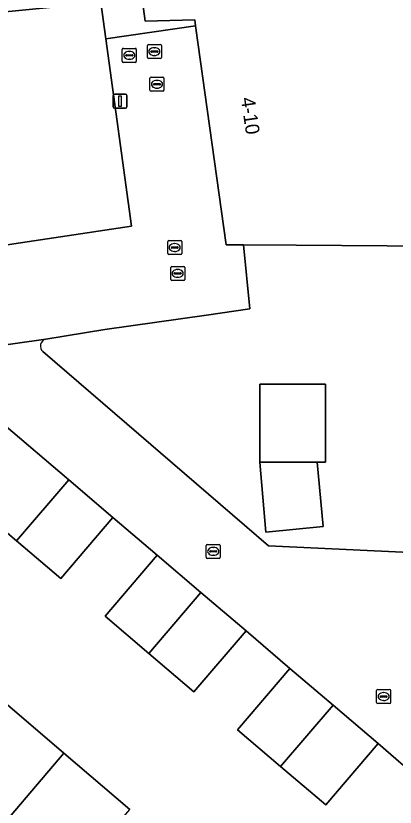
# Model space of a CAD drawing. Extents: x 162073 to 163043, y 381818 to 382561.
# Drawn here: x 162160.5 to 162187.6, y 382154 to 382210.6 of the extents above; entities that cross this region are included whole.
import ezdxf

# ---------------------------------------------------------------- set-up
doc = ezdxf.new("R2010")
doc.units = 0
for name, color, linetype in [('IMGEO_Brandkraan', 7, 'Continuous'), ('IMGEO_Erf', 7, 'Continuous'), ('IMGEO_Hek', 7, 'Continuous'), ('IMGEO_Kolk', 7, 'Continuous'), ('IMGEO_Lichtmast', 7, 'Continuous'), ('IMGEO_Muur', 7, 'Continuous'), ('IMGEO_Pand', 7, 'Continuous'), ('IMGEO_Pand_nummerreeks', 7, 'Continuous'), ('IMGEO_Rijbaan_lokaal_open', 7, 'Continuous'), ('IMGEO_Rioolput', 7, 'Continuous')]:
    doc.layers.add(name, color=color, linetype=linetype)

msp = doc.modelspace()

# ---------------------------------------------------------------- linework, layer by layer
at = {"layer": 'IMGEO_Brandkraan'}
for p, q in [((162168.14, 382207.377), (162168.14, 382208.229)), ((162168.215, 382208.303), (162169.067, 382208.303)), ((162168.628, 382208.083), (162168.653, 382208.083)), ((162169.141, 382208.229), (162169.141, 382207.377)), ((162169.067, 382207.303), (162168.215, 382207.303)), ((162168.399, 382207.797), (162168.399, 382207.809)), ((162168.837, 382207.76), (162168.439, 382207.76)), ((162168.442, 382207.846), (162168.84, 382207.846)), ((162168.651, 382207.523), (162168.626, 382207.523)), ((162168.883, 382207.809), (162168.883, 382207.797))]:
    msp.add_line(p, q, dxfattribs=at)
for points in [[(162168.14, 382207.377), (162168.14, 382208.229)], [(162168.215, 382208.303), (162169.067, 382208.303)], [(162169.141, 382208.229), (162169.141, 382207.377)], [(162169.067, 382207.303), (162168.215, 382207.303)]]:
    msp.add_lwpolyline(points, dxfattribs=at)
for centre, radius, start, end in [((162168.217, 382208.227), 0.0765, 91.552, 178.448), ((162168.217, 382208.227), 0.0765, 91.552, 178.448), ((162169.065, 382208.227), 0.0765, 1.552, 88.448), ((162169.065, 382208.227), 0.0765, 1.552, 88.448), ((162168.217, 382207.379), 0.0765, 181.552, 268.448), ((162168.217, 382207.379), 0.0765, 181.552, 268.448), ((162168.439, 382207.806), 0.0403, 85.8775, 175.7526), ((162168.436, 382207.796), 0.0366, 178.938, 274.7102), ((162168.84, 382207.803), 0.043, 264.8664, 352.4533), ((162168.844, 382207.808), 0.0386, 1.7309, 96.639), ((162169.065, 382207.379), 0.0765, 271.552, 358.448), ((162169.065, 382207.379), 0.0765, 271.552, 358.448)]:
    msp.add_arc(centre, radius, start, end, dxfattribs=at)
for centre, major_axis, ratio, start_param, end_param in [((162168.627, 382207.803), (-0.387, 0.002), 0.722429, 4.712389, 7.853982), ((162168.652, 382207.803), (-0.39, 0.002), 0.717154, 1.570796, 4.712389)]:
    msp.add_ellipse(centre, major_axis=major_axis, ratio=ratio, start_param=start_param, end_param=end_param, dxfattribs=at)
at = {"layer": 'IMGEO_Erf'}
for points in [[(162126.683, 382186.968), (162128.881, 382185.102), (162132.693, 382181.866), (162140.891, 382191.523), (162141.005, 382191.386), (162145.209, 382192.025), (162152.119, 382193.077), (162145.047, 382199.73), (162140.732, 382209.049), (162166.602, 382211.58), (162166.957, 382208.995), (162173.38, 382209.915), (162173.321, 382210.336), (162169.782, 382210.255), (162169.102, 382215.209), (162168.694, 382218.18), (162193.106, 382218.492)], [(162193.564, 382194.136), (162180.563, 382194.226), (162176.809, 382194.252), (162177.26, 382189.681), (162174.154, 382189.235), (162166.9, 382188.192), (162162.67, 382187.505)], [(162162.455, 382186.62), (162178.585, 382172.739), (162191.175, 382172.134)], [(162189.483, 382155.926), (162186.41, 382158.592), (162182.668, 382154.204), (162179.453, 382156.946), (162176.369, 382159.575), (162180.111, 382163.963), (162176.982, 382166.646), (162173.259, 382162.281), (162170.035, 382165.03), (162166.908, 382167.697), (162170.63, 382172.062), (162167.475, 382174.759), (162163.746, 382170.385), (162160.587, 382173.079), (162155.951, 382177.032)], [(162159.241, 382161.935), (162163.964, 382157.908), (162168.686, 382153.881)]]:
    msp.add_lwpolyline(points, dxfattribs=at)
msp.add_lwpolyline([(162182.647, 382184.279), (162182.647, 382178.706), (162182.054, 382178.706), (162182.496, 382174.108), (162178.395, 382173.714), (162177.961, 382178.706), (162177.961, 382184.279)], close=True, dxfattribs=at)
msp.add_arc((162162.812, 382187.002), 0.523, 105.7732, 226.9173, dxfattribs=at)
at = {"layer": 'IMGEO_Hek'}
msp.add_lwpolyline([(162166.9, 382188.192), (162174.154, 382189.235)], dxfattribs=at)
at = {"layer": 'IMGEO_Kolk'}
for p, q in [((162170.117, 382205.31), (162170.117, 382206.162)), ((162170.192, 382206.236), (162171.044, 382206.236)), ((162171.118, 382206.162), (162171.118, 382205.31)), ((162170.376, 382205.73), (162170.376, 382205.742)), ((162170.814, 382205.693), (162170.416, 382205.693)), ((162170.419, 382205.779), (162170.817, 382205.779)), ((162170.605, 382206.016), (162170.63, 382206.016)), ((162170.86, 382205.742), (162170.86, 382205.73)), ((162171.044, 382205.236), (162170.192, 382205.236)), ((162170.628, 382205.456), (162170.603, 382205.456)), ((162171.383, 382193.633), (162171.383, 382194.485)), ((162171.458, 382194.559), (162172.31, 382194.559)), ((162171.871, 382194.339), (162171.896, 382194.339)), ((162172.384, 382194.485), (162172.384, 382193.633)), ((162171.642, 382194.053), (162171.642, 382194.065)), ((162172.08, 382194.016), (162171.682, 382194.016)), ((162171.685, 382194.102), (162172.083, 382194.102)), ((162171.894, 382193.779), (162171.869, 382193.779)), ((162172.126, 382194.065), (162172.126, 382194.053)), ((162172.31, 382193.559), (162171.458, 382193.559)), ((162174.211, 382172.834), (162175.063, 382172.834)), ((162174.136, 382171.908), (162174.136, 382172.76)), ((162174.395, 382172.328), (162174.395, 382172.34)), ((162174.833, 382172.291), (162174.435, 382172.291)), ((162174.438, 382172.377), (162174.836, 382172.377)), ((162174.624, 382172.614), (162174.649, 382172.614)), ((162174.879, 382172.34), (162174.879, 382172.328)), ((162175.137, 382172.76), (162175.137, 382171.908)), ((162175.063, 382171.834), (162174.211, 382171.834)), ((162174.647, 382172.054), (162174.622, 382172.054)), ((162186.31, 382161.526), (162186.31, 382162.378)), ((162186.385, 382162.452), (162187.237, 382162.452)), ((162186.798, 382162.232), (162186.823, 382162.232)), ((162187.311, 382162.378), (162187.311, 382161.526)), ((162187.237, 382161.452), (162186.385, 382161.452)), ((162186.569, 382161.946), (162186.569, 382161.958)), ((162187.007, 382161.909), (162186.609, 382161.909)), ((162186.612, 382161.995), (162187.01, 382161.995)), ((162186.821, 382161.672), (162186.796, 382161.672)), ((162187.053, 382161.958), (162187.053, 382161.946))]:
    msp.add_line(p, q, dxfattribs=at)
for points in [[(162170.117, 382205.31), (162170.117, 382206.162)], [(162170.192, 382206.236), (162171.044, 382206.236)], [(162171.118, 382206.162), (162171.118, 382205.31)], [(162171.044, 382205.236), (162170.192, 382205.236)], [(162171.383, 382193.633), (162171.383, 382194.485)], [(162171.458, 382194.559), (162172.31, 382194.559)], [(162172.384, 382194.485), (162172.384, 382193.633)], [(162172.31, 382193.559), (162171.458, 382193.559)], [(162174.211, 382172.834), (162175.063, 382172.834)], [(162174.136, 382171.908), (162174.136, 382172.76)], [(162175.137, 382172.76), (162175.137, 382171.908)], [(162175.063, 382171.834), (162174.211, 382171.834)], [(162186.31, 382161.526), (162186.31, 382162.378)], [(162186.385, 382162.452), (162187.237, 382162.452)], [(162187.311, 382162.378), (162187.311, 382161.526)], [(162187.237, 382161.452), (162186.385, 382161.452)]]:
    msp.add_lwpolyline(points, dxfattribs=at)
for centre, radius, start, end in [((162170.194, 382206.16), 0.0765, 91.552, 178.448), ((162170.194, 382206.16), 0.0765, 91.552, 178.448), ((162171.042, 382206.16), 0.0765, 1.552, 88.448), ((162171.042, 382206.16), 0.0765, 1.552, 88.448), ((162170.416, 382205.739), 0.0403, 85.8775, 175.7526), ((162170.413, 382205.729), 0.0366, 178.938, 274.7102), ((162170.817, 382205.736), 0.043, 264.8664, 352.4533), ((162170.821, 382205.741), 0.0386, 1.7309, 96.639), ((162170.194, 382205.312), 0.0765, 181.552, 268.448), ((162170.194, 382205.312), 0.0765, 181.552, 268.448), ((162171.042, 382205.312), 0.0765, 271.552, 358.448), ((162171.042, 382205.312), 0.0765, 271.552, 358.448), ((162171.46, 382194.483), 0.0765, 91.552, 178.448), ((162171.46, 382194.483), 0.0765, 91.552, 178.448), ((162172.308, 382194.483), 0.0765, 1.552, 88.448), ((162172.308, 382194.483), 0.0765, 1.552, 88.448), ((162171.682, 382194.062), 0.0403, 85.8775, 175.7526), ((162171.679, 382194.052), 0.0366, 178.938, 274.7102), ((162172.083, 382194.059), 0.043, 264.8664, 352.4533), ((162172.087, 382194.064), 0.0386, 1.7309, 96.639), ((162171.46, 382193.635), 0.0765, 181.552, 268.448), ((162171.46, 382193.635), 0.0765, 181.552, 268.448), ((162172.308, 382193.635), 0.0765, 271.552, 358.448), ((162172.308, 382193.635), 0.0765, 271.552, 358.448), ((162174.213, 382172.758), 0.0765, 91.552, 178.448), ((162174.213, 382172.758), 0.0765, 91.552, 178.448), ((162175.061, 382172.758), 0.0765, 1.552, 88.448), ((162175.061, 382172.758), 0.0765, 1.552, 88.448), ((162174.435, 382172.337), 0.0403, 85.8775, 175.7526), ((162174.432, 382172.327), 0.0366, 178.938, 274.7102), ((162174.836, 382172.334), 0.043, 264.8664, 352.4533), ((162174.84, 382172.339), 0.0386, 1.7309, 96.639), ((162174.213, 382171.91), 0.0765, 181.552, 268.448), ((162174.213, 382171.91), 0.0765, 181.552, 268.448), ((162175.061, 382171.91), 0.0765, 271.552, 358.448), ((162175.061, 382171.91), 0.0765, 271.552, 358.448), ((162186.387, 382162.376), 0.0765, 91.552, 178.448), ((162186.387, 382162.376), 0.0765, 91.552, 178.448), ((162187.235, 382162.376), 0.0765, 1.552, 88.448), ((162187.235, 382162.376), 0.0765, 1.552, 88.448), ((162186.387, 382161.528), 0.0765, 181.552, 268.448), ((162186.387, 382161.528), 0.0765, 181.552, 268.448), ((162186.609, 382161.955), 0.0403, 85.8775, 175.7526), ((162186.606, 382161.945), 0.0366, 178.938, 274.7102), ((162187.01, 382161.952), 0.043, 264.8664, 352.4533), ((162187.014, 382161.957), 0.0386, 1.7309, 96.639), ((162187.235, 382161.528), 0.0765, 271.552, 358.448), ((162187.235, 382161.528), 0.0765, 271.552, 358.448)]:
    msp.add_arc(centre, radius, start, end, dxfattribs=at)
for centre, major_axis, ratio, start_param, end_param in [((162170.604, 382205.736), (-0.387, 0.002), 0.722429, 4.712389, 7.853982), ((162170.629, 382205.736), (-0.39, 0.002), 0.717154, 1.570796, 4.712389), ((162171.87, 382194.059), (-0.387, 0.002), 0.722429, 4.712389, 7.853982), ((162171.895, 382194.059), (-0.39, 0.002), 0.717154, 1.570796, 4.712389), ((162174.623, 382172.334), (-0.387, 0.002), 0.722429, 4.712389, 7.853982), ((162174.648, 382172.334), (-0.39, 0.002), 0.717154, 1.570796, 4.712389), ((162186.797, 382161.952), (-0.387, 0.002), 0.722429, 4.712389, 7.853982), ((162186.822, 382161.952), (-0.39, 0.002), 0.717154, 1.570796, 4.712389)]:
    msp.add_ellipse(centre, major_axis=major_axis, ratio=ratio, start_param=start_param, end_param=end_param, dxfattribs=at)
at = {"layer": 'IMGEO_Lichtmast'}
for p, q in [((162167.58, 382205.023), (162168.37, 382205.023)), ((162168.37, 382205.023), (162167.58, 382205.023)), ((162167.48, 382204.123), (162167.48, 382204.923)), ((162167.48, 382204.923), (162167.48, 382204.123)), ((162168.47, 382204.923), (162168.47, 382204.123)), ((162168.47, 382204.123), (162168.47, 382204.923)), ((162168.37, 382204.023), (162167.58, 382204.023)), ((162167.58, 382204.023), (162168.37, 382204.023))]:
    msp.add_line(p, q, dxfattribs=at)
msp.add_lwpolyline([(162167.9, 382204.898), (162168.05, 382204.898), (162168.05, 382204.148), (162167.9, 382204.148), (162167.9, 382204.898)], dxfattribs=at)
for centre, start, end in [((162167.58, 382204.923), 90, 180), ((162167.58, 382204.923), 90, 180), ((162168.37, 382204.923), 0, 90), ((162168.37, 382204.923), 360, 90), ((162167.58, 382204.123), 180, 270), ((162167.58, 382204.123), 180, 270), ((162168.37, 382204.123), 270, 0), ((162168.37, 382204.123), 270, 0)]:
    msp.add_arc(centre, 0.1, start, end, dxfattribs=at)
at = {"layer": 'IMGEO_Muur'}
for points in [[(162174.154, 382189.235), (162177.26, 382189.681)], [(162166.9, 382188.192), (162162.67, 382187.505)], [(162162.455, 382186.62), (162178.585, 382172.739)]]:
    msp.add_lwpolyline(points, dxfattribs=at)
msp.add_arc((162162.812, 382187.002), 0.523, 105.7732, 226.9173, dxfattribs=at)
at = {"layer": 'IMGEO_Pand'}
for points in [[(162176.809, 382194.252), (162180.563, 382194.226), (162193.564, 382194.136), (162193.106, 382218.492), (162168.694, 382218.18), (162169.102, 382215.209), (162169.782, 382210.255), (162173.321, 382210.336), (162173.38, 382209.915), (162175.563, 382194.261)], [(162152.119, 382193.077), (162168.797, 382195.594), (162166.957, 382208.995), (162166.602, 382211.58), (162140.732, 382209.049), (162145.047, 382199.73)], [(162182.647, 382184.279), (162177.961, 382184.279), (162177.961, 382178.706), (162182.054, 382178.706), (162182.647, 382178.706)], [(162164.315, 382177.453), (162159.681, 382181.405), (162155.951, 382177.032), (162160.587, 382173.079)], [(162182.054, 382178.706), (162177.961, 382178.706), (162178.395, 382173.714), (162182.496, 382174.108)], [(162164.315, 382177.453), (162160.587, 382173.079), (162163.746, 382170.385), (162167.475, 382174.759)], [(162170.035, 382165.03), (162173.757, 382169.396), (162170.63, 382172.062), (162166.908, 382167.697)], [(162170.035, 382165.03), (162173.259, 382162.281), (162176.982, 382166.646), (162173.757, 382169.396)], [(162179.453, 382156.946), (162183.193, 382161.335), (162180.111, 382163.963), (162176.369, 382159.575)], [(162163.964, 382157.908), (162159.241, 382161.935), (162153.434, 382155.123), (162153.479, 382155.085), (162153.62, 382155.252), (162158.136, 382151.401), (162157.99, 382151.23), (162158.153, 382151.091)], [(162179.453, 382156.946), (162182.668, 382154.204), (162186.41, 382158.592), (162183.193, 382161.335)], [(162168.686, 382153.881), (162163.964, 382157.908), (162158.153, 382151.091), (162158.179, 382151.069), (162158.322, 382151.237), (162162.772, 382147.442), (162162.649, 382147.298), (162162.871, 382147.109), (162162.896, 382147.088), (162163.014, 382147.226)]]:
    msp.add_lwpolyline(points, close=True, dxfattribs=at)
at = {"layer": 'IMGEO_Rijbaan_lokaal_open'}
msp.add_lwpolyline([(162176.809, 382194.252), (162175.563, 382194.261), (162173.38, 382209.915), (162166.957, 382208.995), (162168.797, 382195.594), (162152.119, 382193.077), (162145.209, 382192.025), (162141.005, 382191.386), (162128.556, 382176.239), (162131.999, 382173.27), (162133.389, 382172.304), (162139.607, 382179.674), (162147.526, 382185.288), (162153.899, 382186.279), (162162.67, 382187.505), (162166.9, 382188.192), (162174.154, 382189.235), (162177.26, 382189.681)], close=True, dxfattribs=at)
for points in [[(162162.67, 382187.505), (162153.899, 382186.279), (162155.26, 382185.128), (162158.079, 382182.724), (162159.681, 382181.405), (162164.315, 382177.453), (162167.475, 382174.759), (162170.63, 382172.062), (162173.757, 382169.396), (162176.982, 382166.646), (162180.111, 382163.963), (162183.193, 382161.335), (162186.41, 382158.592), (162189.483, 382155.926)], [(162191.175, 382172.134), (162178.585, 382172.739), (162162.455, 382186.62)]]:
    msp.add_lwpolyline(points, dxfattribs=at)
msp.add_arc((162162.812, 382187.002), 0.523, 105.7732, 226.9173, dxfattribs=at)
at = {"layer": 'IMGEO_Rioolput'}
for p, q in [((162169.929, 382207.646), (162169.929, 382208.498)), ((162170.004, 382208.572), (162170.856, 382208.572)), ((162170.93, 382208.498), (162170.93, 382207.646)), ((162170.188, 382208.066), (162170.188, 382208.078)), ((162170.626, 382208.029), (162170.228, 382208.029)), ((162170.231, 382208.115), (162170.629, 382208.115)), ((162170.417, 382208.352), (162170.442, 382208.352)), ((162170.672, 382208.078), (162170.672, 382208.066)), ((162170.856, 382207.572), (162170.004, 382207.572)), ((162170.44, 382207.792), (162170.415, 382207.792)), ((162171.597, 382191.784), (162171.597, 382192.636)), ((162171.672, 382192.71), (162172.524, 382192.71)), ((162172.598, 382192.636), (162172.598, 382191.784)), ((162171.856, 382192.204), (162171.856, 382192.216)), ((162172.294, 382192.167), (162171.896, 382192.167)), ((162171.899, 382192.253), (162172.297, 382192.253)), ((162172.085, 382192.49), (162172.11, 382192.49)), ((162172.34, 382192.216), (162172.34, 382192.204)), ((162172.524, 382191.71), (162171.672, 382191.71)), ((162172.108, 382191.93), (162172.083, 382191.93))]:
    msp.add_line(p, q, dxfattribs=at)
for points in [[(162169.929, 382207.646), (162169.929, 382208.498)], [(162170.004, 382208.572), (162170.856, 382208.572)], [(162170.93, 382208.498), (162170.93, 382207.646)], [(162170.856, 382207.572), (162170.004, 382207.572)], [(162171.597, 382191.784), (162171.597, 382192.636)], [(162171.672, 382192.71), (162172.524, 382192.71)], [(162172.598, 382192.636), (162172.598, 382191.784)], [(162172.524, 382191.71), (162171.672, 382191.71)]]:
    msp.add_lwpolyline(points, dxfattribs=at)
for centre, radius, start, end in [((162170.006, 382208.496), 0.0765, 91.552, 178.448), ((162170.006, 382208.496), 0.0765, 91.552, 178.448), ((162170.854, 382208.496), 0.0765, 1.552, 88.448), ((162170.854, 382208.496), 0.0765, 1.552, 88.448), ((162170.228, 382208.075), 0.0403, 85.8775, 175.7526), ((162170.225, 382208.065), 0.0366, 178.938, 274.7102), ((162170.629, 382208.072), 0.043, 264.8664, 352.4533), ((162170.633, 382208.077), 0.0386, 1.7309, 96.639), ((162170.006, 382207.648), 0.0765, 181.552, 268.448), ((162170.006, 382207.648), 0.0765, 181.552, 268.448), ((162170.854, 382207.648), 0.0765, 271.552, 358.448), ((162170.854, 382207.648), 0.0765, 271.552, 358.448), ((162171.674, 382192.634), 0.0765, 91.552, 178.448), ((162171.674, 382192.634), 0.0765, 91.552, 178.448), ((162172.522, 382192.634), 0.0765, 1.552, 88.448), ((162172.522, 382192.634), 0.0765, 1.552, 88.448), ((162171.896, 382192.213), 0.0403, 85.8775, 175.7526), ((162171.893, 382192.203), 0.0366, 178.938, 274.7102), ((162172.297, 382192.21), 0.043, 264.8664, 352.4533), ((162172.301, 382192.215), 0.0386, 1.7309, 96.639), ((162171.674, 382191.786), 0.0765, 181.552, 268.448), ((162171.674, 382191.786), 0.0765, 181.552, 268.448), ((162172.522, 382191.786), 0.0765, 271.552, 358.448), ((162172.522, 382191.786), 0.0765, 271.552, 358.448)]:
    msp.add_arc(centre, radius, start, end, dxfattribs=at)
for centre, major_axis, ratio, start_param, end_param in [((162170.416, 382208.072), (-0.387, 0.002), 0.722429, 4.712389, 7.853982), ((162170.441, 382208.072), (-0.39, 0.002), 0.717154, 1.570796, 4.712389), ((162172.084, 382192.21), (-0.387, 0.002), 0.722429, 4.712389, 7.853982), ((162172.109, 382192.21), (-0.39, 0.002), 0.717154, 1.570796, 4.712389)]:
    msp.add_ellipse(centre, major_axis=major_axis, ratio=ratio, start_param=start_param, end_param=end_param, dxfattribs=at)

# ---------------------------------------------------------------- texts
at = {"layer": 'IMGEO_Pand_nummerreeks'}
msp.add_text('4-10', height=1, rotation=278.2006, dxfattribs=at).set_placement((162176.605, 382204.738))

doc.saveas('drawing.dxf')
